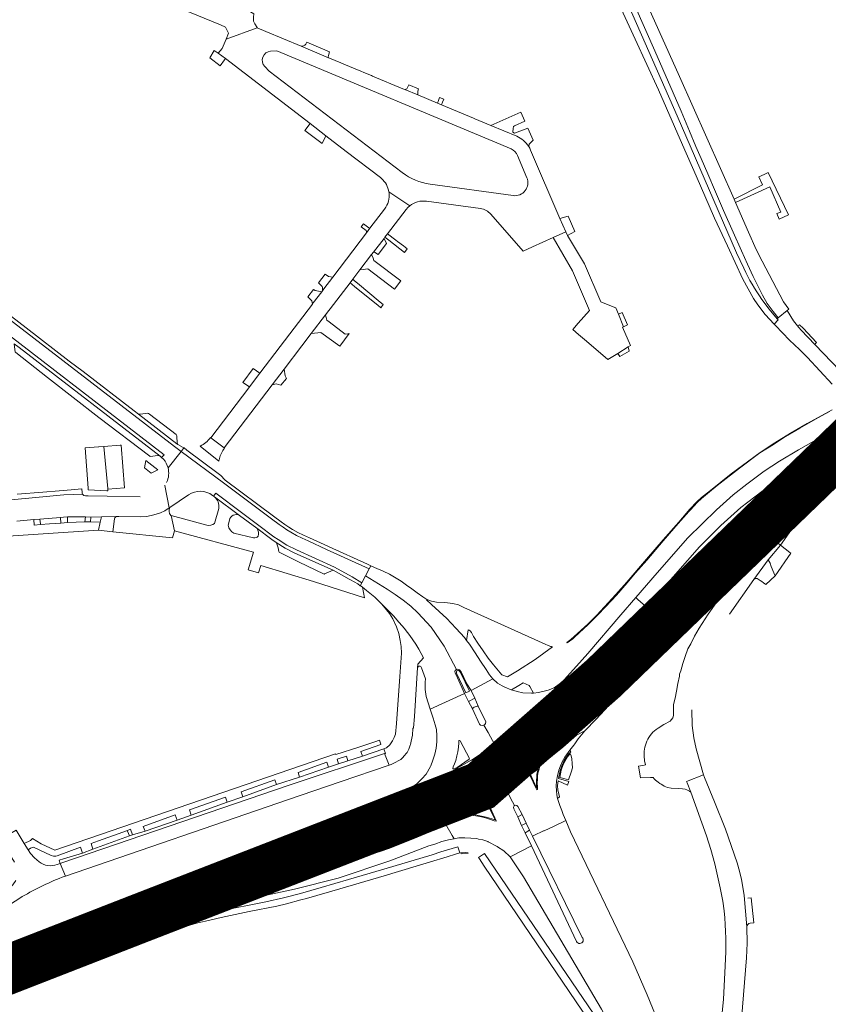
# Model space of a CAD drawing. Header units: metres. Extents: x 166325 to 190320, y 381923 to 404576.
# Tile 559 of 656: x 172418 to 172664, y 393219 to 393517. Entities that reach past the tile are written whole.
import ezdxf

# ---------------------------------------------------------------- set-up
doc = ezdxf.new("R2010")
doc.units = ezdxf.units.M
for name, color, linetype, lineweight in [('B-WE-VH-VERHARDING_ASFALT-GV', 8, 'Continuous', 18), ('B-WE-VH-VERHARDING_BETON-GV', 8, 'Continuous', 18), ('B-WE-VH-VERHARDING_BETONSTRAATSTEEN-GV', 8, 'Continuous', 18), ('B-WE-VH-VERHARDING_HALFVERHARDING-GV', 8, 'Continuous', 18), ('B-WE-VH-VERHARDING_N-WEG', 8, 'Continuous', 18), ('B-WE-VH-VERHARDING_STRAATBAKSTEEN-GV', 8, 'Continuous', 18)]:
    doc.layers.add(name, color=color, linetype=linetype, lineweight=lineweight)

msp = doc.modelspace()

# ---------------------------------------------------------------- linework, layer by layer
at = {"layer": 'B-WE-VH-VERHARDING_ASFALT-GV', "flags": 128}
for points in [[(172569.215, 393481.893), (172561.34, 393485.177), (172556.467, 393487.209), (172556.11, 393487.358), (172546.405, 393491.406), (172545.237, 393491.893), (172539.214, 393494.405), (172535.34, 393496.02), (172534.647, 393496.309), (172525.443, 393500.148), (172525.164, 393500.264), (172522.875, 393501.219), (172521.92, 393501.617), (172519.755, 393502.52), (172516.07, 393504.057), (172515.903, 393504.127), (172512.433, 393505.574), (172512.133, 393505.699), (172503.855, 393509.151), (172493.147, 393513.616), (172490.523, 393514.711), (172481.103, 393511.337), (172479.934, 393508.473), (172478.661, 393507.026), (172480.872, 393505.503), (172506.624, 393485.744), (172511.368, 393482.04)], [(172494.592, 393507.659), (172496.44, 393507.78)], [(172496.44, 393507.78), (172567.5, 393478.058)], [(172534.514, 393470.909), (172494.19, 393501.63), (172492.831, 393502.996)], [(172511.368, 393482.04), (172517.548, 393477.298), (172527.88, 393469.37), (172528.24, 393469.073)], [(172561.337, 393458.303), (172571.2, 393447.12), (172573.954, 393448.365), (172580.272, 393451.223), (172584.12, 393452.963), (172582.283, 393456.99), (172573.436, 393477.7), (172573.164, 393478.272), (172572.847, 393478.821)], [(172569.484, 393476.079), (172572.318, 393469.34)], [(172568.16, 393463.924), (172542.933, 393467.408)], [(172512.292, 393429.124), (172512.636, 393429.573), (172518.665, 393437.46), (172519.508, 393438.563), (172521.683, 393441.408), (172525.212, 393446.024), (172525.787, 393446.776), (172528.985, 393450.96), (172529.257, 393451.316), (172530.05, 393452.353), (172535.648, 393459.676), (172536.17, 393460.279), (172536.796, 393460.844), (172530.462, 393465.007), (172530.491, 393464.798)], [(172530.462, 393465.007), (172536.796, 393460.844)], [(172541.828, 393462.221), (172558.238, 393459.965)], [(172529.154, 393459.846), (172524.721, 393454.013), (172523.642, 393452.594), (172513.478, 393439.221), (172510.76, 393435.645), (172510.33, 393435.079), (172510.106, 393434.784), (172507.539, 393431.406), (172507.26, 393431.039), (172497.504, 393418.202), (172491.358, 393410.116), (172491.325, 393410.073), (172488.183, 393405.938), (172488.012, 393405.713), (172476.439, 393390.482), (172480.461, 393387.484), (172495.092, 393406.624), (172498.662, 393411.294), (172504.103, 393418.412), (172506.931, 393422.111), (172511.267, 393427.783), (172512.292, 393429.124)], [(172668.926, 393394.67), (172662.308, 393391.254), (172654.623, 393386.925), (172648.876, 393383.454), (172644.228, 393380.39), (172638.986, 393376.476), (172634.861, 393373.211), (172629.796, 393368.744), (172621.09, 393360.254), (172611.834, 393349.643), (172605.31, 393342.087), (172605.952, 393341.528), (172607.606, 393340.086), (172608.57, 393339.246), (172609.372, 393340.164), (172624.619, 393357.522), (172631.162, 393363.985), (172637.226, 393369.403), (172643.532, 393374.276), (172648.221, 393377.676), (172654.856, 393382.04), (172662.23, 393386.449), (172666.947, 393389.01)], [(172666.947, 393389.01), (172662.23, 393386.449), (172654.856, 393382.04), (172648.697, 393376.573), (172642.887, 393370.707), (172630.421, 393356.907), (172630.555, 393356.785), (172630.731, 393356.624), (172630.892, 393356.355), (172630.963, 393356.089), (172630.825, 393355.903), (172626.436, 393350.663), (172617.803, 393340.746), (172613.092, 393335.31), (172613.593, 393334.889), (172616.559, 393332.338), (172616.88, 393332.063), (172623.229, 393339.446), (172633.122, 393351.04), (172636.935, 393355.371), (172640.275, 393359.023), (172642.811, 393361.76), (172644.404, 393363.475), (172646.385, 393365.691), (172648.741, 393368.259), (172651.213, 393370.641), (172652.569, 393372.073), (172655.473, 393374.862), (172658.491, 393377.69), (172660.818, 393379.792), (172663.932, 393382.308)], [(172634.769, 393181.888), (172638.87, 393232.93), (172639.101, 393237.41), (172639.021, 393242.32), (172638.199, 393251.827), (172638.19, 393251.93), (172637.38, 393256.671), (172636.762, 393259.225), (172636.041, 393261.751), (172632.52, 393271.921), (172629.237, 393280.188), (172626.137, 393287.64), (172625.821, 393288.4), (172620.699, 393286.416), (172620.882, 393286.008), (172622.037, 393283.117), (172626.8, 393269.952), (172628.129, 393265.726), (172629.33, 393261.461), (172630.93, 393254.2), (172631.715, 393250.097), (172632.101, 393247.16)], [(172584.117, 393274.544), (172580.557, 393272.88), (172580.373, 393272.765), (172577.544, 393271.447), (172577.374, 393271.395), (172574.412, 393270.019), (172573.965, 393269.827), (172589.111, 393239.14)], [(172628.492, 393156.548), (172628.484, 393156.604), (172626.512, 393166.441), (172626.376, 393167.121), (172621.716, 393185.49), (172612.908, 393211.588), (172608.813, 393221.715), (172604.451, 393231.73), (172585.522, 393271.161), (172584.117, 393274.544)], [(172587.361, 393237.899), (172573.737, 393266.909), (172567.811, 393263.902), (172567.224, 393263.559), (172571.242, 393257.466), (172594.915, 393217.377), (172602.622, 393202.67)], [(172592.557, 393215.856), (172559.417, 393264.521), (172557.602, 393263.312), (172557.923, 393262.912), (172559.368, 393260.751), (172591.079, 393214.002), (172595.504, 393207.002), (172601.755, 393193.11), (172606.091, 393181.137), (172609.919, 393168.89), (172612.516, 393155.884), (172614.567, 393144.595), (172615.855, 393133.655), (172616.147, 393120.3), (172615.74, 393114.572), (172615.265, 393107.834), (172613.764, 393098.178), (172611.14, 393085.447)], [(172632.47, 393230.573), (172631.881, 393220.35), (172628.951, 393191.42)]]:
    msp.add_lwpolyline(points, dxfattribs=at)
at = {"layer": 'B-WE-VH-VERHARDING_ASFALT-GV'}
for points in [[(172492.831, 393502.996, -0.6439284), (172494.592, 393507.659)], [(172567.5, 393478.058, -0.1960636), (172569.484, 393476.079)], [(172542.933, 393467.408, -0.1290696), (172534.514, 393470.909)], [(172572.318, 393469.34, -0.5809372), (172568.16, 393463.924)], [(172528.24, 393469.073, -0.1753966), (172530.462, 393465.007)], [(172530.491, 393464.798, -0.1953213), (172529.154, 393459.846)], [(172536.796, 393460.844, -0.2045123), (172541.828, 393462.221)], [(172558.238, 393459.965, -0.1795224), (172561.337, 393458.303)], [(172632.101, 393247.16, -0.0362327), (172632.47, 393230.573)]]:
    msp.add_lwpolyline(points, format="xyb", dxfattribs=at)
at = {"layer": 'B-WE-VH-VERHARDING_ASFALT-GV', "flags": 128}
for points in [[(172654.856, 393382.04), (172648.221, 393377.676), (172643.532, 393374.276), (172637.226, 393369.403), (172631.162, 393363.985), (172624.619, 393357.522), (172609.372, 393340.164), (172608.57, 393339.246), (172609.591, 393338.356), (172611.252, 393336.908), (172611.598, 393336.607), (172613.457, 393338.767), (172618.588, 393344.714), (172625.136, 393352.237), (172629.278, 393357.116), (172629.583, 393357.31), (172629.92, 393357.364), (172630.421, 393356.907), (172642.887, 393370.707), (172648.697, 393376.573)], [(172541.999, 393341.578), (172540.767, 393342.373), (172539.069, 393343.552), (172537.433, 393344.712), (172535.82, 393345.901), (172534.19, 393347.059), (172532.645, 393348.028), (172530.667, 393349.163), (172528.673, 393350.1), (172526.085, 393351.219), (172524.967, 393351.769), (172524.458, 393350.799), (172523.355, 393348.701), (172529.884, 393344.697), (172532.358, 393343.056), (172534.787, 393341.324), (172537.1, 393339.5), (172539.241, 393337.497), (172543.227, 393333.125), (172547.167, 393327.433), (172550.932, 393320.281), (172551.221, 393320.399), (172551.597, 393320.368), (172551.907, 393320.185), (172552.395, 393319.62), (172554.115, 393316.013), (172555.365, 393313.946), (172561.984, 393317.446), (172561.007, 393318.731), (172559.97, 393320.358), (172558.267, 393322.88), (172556.633, 393325.403), (172554.946, 393327.957), (172554.013, 393329.142), (172553.407, 393329.97), (172550.842, 393332.773), (172549.386, 393334.326), (172547.992, 393335.754), (172545.664, 393337.938), (172543.422, 393339.976), (172541.881, 393341.409)], [(172539.139, 393320.909), (172539.16, 393320.964), (172539.286, 393321.149), (172539.468, 393321.278), (172539.684, 393321.335), (172539.906, 393321.313), (172540.107, 393321.215), (172540.26, 393321.052), (172540.347, 393320.847), (172541.545, 393317.442), (172541.48, 393316.496), (172541.424, 393314.306), (172541.78, 393312.155), (172542.393, 393310.186), (172542.978, 393308.312), (172553.398, 393313.022), (172551.221, 393317.745), (172550.558, 393319.348), (172550.485, 393319.762), (172550.562, 393320.039), (172550.932, 393320.281), (172547.167, 393327.433), (172543.227, 393333.125), (172539.241, 393337.497), (172537.1, 393339.5), (172534.787, 393341.324), (172532.358, 393343.056), (172529.884, 393344.697), (172523.355, 393348.701), (172522.228, 393346.554), (172521.789, 393345.719), (172522.02, 393345.57), (172522.423, 393345.257), (172523.714, 393344.255), (172526.152, 393342.273), (172528.335, 393340.145), (172531.843, 393336.534), (172533.472, 393334.65), (172534.471, 393333.568), (172535.079, 393332.8), (172536.083, 393331.524), (172536.783, 393330.632), (172538.602, 393327.992), (172539.502, 393326.508), (172540.936, 393323.89), (172539.221, 393321.94)], [(172519.041, 393270.936), (172518.918, 393271.544), (172518.941, 393271.821), (172519.209, 393272.019), (172524.641, 393273.796), (172526.91, 393274.582), (172529.447, 393275.478), (172531.535, 393276.252), (172532.553, 393276.667), (172533.859, 393277.2), (172536.44, 393278.319), (172539.759, 393279.827), (172543.339, 393281.56), (172545.194, 393282.538), (172547.148, 393283.567), (172550.82, 393285.378), (172551.456, 393285.692), (172551.713, 393285.716), (172551.888, 393285.681), (172551.484, 393286.667), (172559.336, 393291.435), (172568.43, 393297.618), (172573.135, 393301.325), (172574.432, 393302.478), (172578.398, 393306.004), (172583.846, 393311.338), (172589.951, 393317.781), (172593.95, 393322.248), (172595.471, 393324.234), (172608.57, 393339.246), (172607.606, 393340.086), (172605.952, 393341.528), (172605.31, 393342.087), (172600.798, 393336.863), (172590.818, 393325.212), (172587.383, 393321.346), (172583.576, 393317.234), (172582.519, 393316.164), (172583.012, 393315.773), (172581.638, 393314.579), (172574.939, 393307.536), (172570.421, 393303.723), (172566.646, 393300.584), (172565.7, 393299.837), (172563.264, 393298.02), (172562.569, 393297.499), (172558.441, 393294.756), (172555.506, 393292.874), (172555.385, 393292.818), (172548.094, 393288.723), (172547.699, 393288.466), (172545.46, 393287.399), (172535.723, 393283.34), (172535.507, 393283.678), (172533.61, 393282.771), (172517.168, 393276.103), (172497.52, 393268.079), (172486.566, 393263.529), (172466.925, 393255.591), (172452.109, 393249.475), (172453.146, 393246.602), (172453.287, 393246.212), (172456.744, 393247.429), (172468.285, 393251.315), (172488.55, 393258.351), (172507.767, 393266.394)], [(172611.598, 393336.607), (172611.252, 393336.908), (172609.591, 393338.356), (172608.57, 393339.246), (172595.471, 393324.234), (172593.95, 393322.248), (172589.951, 393317.781), (172583.846, 393311.338), (172578.398, 393306.004), (172574.432, 393302.478), (172577.245, 393299.314), (172577.487, 393299.53), (172580.757, 393302.454), (172582.325, 393303.904), (172583.922, 393305.381), (172586.73, 393308.305), (172589.243, 393310.857), (172591.793, 393313.549), (172593.616, 393315.623), (172595.98, 393318.382), (172598.365, 393321.169), (172601.738, 393325.088), (172605.161, 393329.083), (172608.968, 393333.55)], [(172547.768, 393273.371), (172551.85, 393275.525), (172557.074, 393278.435), (172560.592, 393280.46), (172561.343, 393280.863), (172565.585, 393283.614), (172565.977, 393283.95), (172572.146, 393288.259), (172572.687, 393288.612), (172577.082, 393291.853), (172577.415, 393292.158), (172583.235, 393296.828), (172587.386, 393300.455), (172589.903, 393301.777), (172593.268, 393305.262), (172600.864, 393313.436), (172603.487, 393316.548), (172610.427, 393324.56), (172616.88, 393332.063), (172616.559, 393332.338), (172613.593, 393334.889), (172613.092, 393335.31), (172610.554, 393332.381), (172606.3, 393327.536), (172601.798, 393322.33), (172597.582, 393317.413), (172593.274, 393312.595), (172590.478, 393309.617), (172585.12, 393304.061), (172583.485, 393302.385), (172581.912, 393301.039), (172578.452, 393298.03), (172578.189, 393297.879), (172577.967, 393297.912), (172577.777, 393298.063), (172578.612, 393297.323), (172570.644, 393291.1), (172562.27, 393285.346), (172559.689, 393283.774), (172558.806, 393283.396), (172554.596, 393280.951), (172554.486, 393280.887), (172550.194, 393278.568), (172545.777, 393276.285), (172543.169, 393275.086), (172542.23, 393274.621), (172535.853, 393271.931), (172529.486, 393269.438), (172527.105, 393268.505), (172514.647, 393264.695), (172495.272, 393258.876), (172490.959, 393257.467), (172490.025, 393257.115), (172489.106, 393256.803), (172488.55, 393258.351), (172468.285, 393251.315), (172456.744, 393247.429), (172453.287, 393246.212), (172453.433, 393245.809), (172454.611, 393242.545), (172454.708, 393242.358), (172457.334, 393243.205), (172463.099, 393244.772), (172465.539, 393245.474), (172465.328, 393246.301), (172472.464, 393248.616), (172485.354, 393252.56), (172492.121, 393254.548), (172496.938, 393255.99), (172512.354, 393260.535), (172527.817, 393265.149), (172530.4, 393266.107), (172537.819, 393269.006), (172543.854, 393271.536), (172544.805, 393271.971), (172547.529, 393273.259)], [(172582.519, 393316.164), (172580.614, 393314.805), (172578.756, 393314.075), (172578.318, 393313.978), (172576.228, 393313.49), (172575.86, 393313.352), (172574.26, 393313.192), (172573.661, 393313.133), (172571.033, 393313.262), (172569.325, 393313.675), (172567.605, 393314.196), (172567.584, 393314.202), (172565.579, 393314.992), (172564.821, 393315.41), (172563.427, 393316.212), (172561.984, 393317.446), (172555.365, 393313.946), (172556.511, 393311.596), (172557.517, 393309.251), (172559.836, 393304.51), (172559.785, 393303.917), (172559.598, 393303.624), (172559.286, 393303.466), (172560.536, 393301.235), (172562.569, 393297.499), (172563.264, 393298.02), (172565.7, 393299.837), (172566.646, 393300.584), (172570.421, 393303.723), (172574.939, 393307.536), (172581.638, 393314.579), (172583.012, 393315.773)], [(172562.569, 393297.499), (172560.536, 393301.235), (172559.286, 393303.466), (172559.173, 393303.409), (172558.726, 393303.303), (172558.275, 393303.42), (172557.965, 393303.754), (172555.764, 393308.426), (172554.598, 393310.65), (172553.398, 393313.022), (172542.978, 393308.312), (172543.925, 393305.593), (172544.468, 393303.569), (172544.863, 393302.146), (172545.032, 393300.231), (172545.037, 393298.365), (172544.787, 393296.45), (172544.378, 393294.624), (172543.805, 393292.848), (172543.153, 393291.143), (172543.105, 393290.956), (172541.728, 393288.627), (172540.459, 393287.151), (172538.899, 393285.706), (172537.324, 393284.534), (172535.507, 393283.678), (172535.723, 393283.34), (172545.46, 393287.399), (172547.699, 393288.466), (172548.094, 393288.723), (172555.385, 393292.818), (172555.506, 393292.874), (172558.441, 393294.756)], [(172556.511, 393311.596), (172554.598, 393310.65), (172555.764, 393308.426), (172555.98, 393308.703), (172556.336, 393308.903), (172556.894, 393309.109), (172557.235, 393309.217), (172557.517, 393309.251)], [(172577.777, 393298.063), (172577.184, 393298.889), (172577.175, 393299.057), (172577.245, 393299.314), (172574.432, 393302.478), (172573.135, 393301.325), (172568.43, 393297.618), (172559.336, 393291.435), (172551.484, 393286.667), (172551.888, 393285.681), (172552.05, 393285.462), (172552.465, 393284.62), (172554.596, 393280.951), (172558.806, 393283.396), (172559.689, 393283.774), (172562.27, 393285.346), (172570.644, 393291.1), (172578.612, 393297.323)], [(172582.325, 393303.904), (172580.757, 393302.454), (172581.912, 393301.039), (172583.485, 393302.385)], [(172585.366, 393295.893), (172586.571, 393297.431), (172586.862, 393297.785), (172587.892, 393299.267), (172589.903, 393301.777), (172587.386, 393300.455), (172583.235, 393296.828), (172577.415, 393292.158), (172577.082, 393291.853), (172572.687, 393288.612), (172572.146, 393288.259), (172565.977, 393283.95), (172567.961, 393280.248), (172568.56, 393279.058), (172568.74, 393279.16), (172569.204, 393279.134), (172569.56, 393278.824), (172570.89, 393276.347), (172572.069, 393273.746), (172573.113, 393271.61), (172573.965, 393269.827), (172574.412, 393270.019), (172577.374, 393271.395), (172577.544, 393271.447), (172580.373, 393272.765), (172580.557, 393272.88), (172584.117, 393274.544), (172583.339, 393276.385), (172582.851, 393277.595), (172582.272, 393279.081), (172581.567, 393281.279), (172581.424, 393282.362), (172581.243, 393283.596), (172581.147, 393285.035), (172581.267, 393286.509), (172581.57, 393288.117), (172582.008, 393289.789), (172582.499, 393291.172), (172582.971, 393292.349), (172583.791, 393293.77)], [(172550.305, 393291.687), (172550.718, 393292.779), (172551.074, 393294.12), (172551.336, 393295.357), (172551.587, 393296.769), (172551.635, 393298.05), (172551.637, 393298.662), (172551.733, 393298.791), (172551.782, 393298.814), (172551.821, 393298.832), (172552.028, 393298.749), (172554.899, 393293.331), (172554.846, 393293.187), (172551.137, 393290.673), (172550.187, 393290.218), (172550.099, 393290.201), (172549.926, 393290.215), (172549.884, 393290.279), (172549.985, 393290.782)], [(172576.02, 393290.093), (172575.643, 393288.898), (172575.567, 393288.035), (172575.494, 393287.116), (172575.46, 393285.829), (172575.522, 393284.875), (172575.562, 393283.995), (172575.317, 393283.88), (172573.106, 393288.543), (172576.162, 393290.833)], [(172554.486, 393280.887), (172554.596, 393280.951), (172552.465, 393284.62), (172552.492, 393284.379), (172552.442, 393284.326), (172552.287, 393284.162), (172551.444, 393283.664), (172548.07, 393281.777), (172546.21, 393280.803), (172544.274, 393279.79), (172541.384, 393278.435), (172537.65, 393276.714), (172534.009, 393275.151), (172533.297, 393274.874), (172529.68, 393273.467), (172524.363, 393271.582), (172520.243, 393270.382), (172519.643, 393270.207), (172519.377, 393270.237), (172519.199, 393270.432), (172519.101, 393270.636), (172519.041, 393270.936), (172507.767, 393266.394), (172488.55, 393258.351), (172489.106, 393256.803), (172490.025, 393257.115), (172490.959, 393257.467), (172495.272, 393258.876), (172514.647, 393264.695), (172527.105, 393268.505), (172529.486, 393269.438), (172535.853, 393271.931), (172542.23, 393274.621), (172543.169, 393275.086), (172545.777, 393276.285), (172550.194, 393278.568)], [(172548.07, 393281.777), (172547.148, 393283.567), (172545.194, 393282.538), (172546.21, 393280.803)], [(172570.717, 393273.005), (172569.516, 393275.68), (172568.321, 393278.091), (172568.262, 393278.556), (172568.442, 393278.993), (172568.56, 393279.058), (172567.961, 393280.248), (172565.977, 393283.95), (172565.585, 393283.614), (172561.343, 393280.863), (172560.592, 393280.46), (172557.074, 393278.435), (172551.85, 393275.525), (172547.768, 393273.371), (172549.594, 393269.98), (172550.205, 393269.049), (172551.695, 393269.274), (172552.325, 393269.295), (172553.517, 393269.334), (172555.284, 393269.235), (172557.126, 393269.071), (172557.672, 393268.956), (172558.924, 393268.692), (172560.413, 393268.158), (172560.572, 393268.079), (172563.277, 393266.649), (172563.364, 393266.603), (172565.278, 393265.332), (172567.224, 393263.559), (172567.811, 393263.902), (172573.737, 393266.909), (172571.787, 393270.83)], [(172555.274, 393276.175), (172555.313, 393276.483), (172560.575, 393279.467), (172560.753, 393279.423), (172563.016, 393274.474), (172562.964, 393274.407), (172562.394, 393274.449), (172560.99, 393275.006), (172559.716, 393275.401), (172558.547, 393275.686), (172556.81, 393275.958)], [(172570.89, 393276.347), (172569.516, 393275.68), (172570.717, 393273.005), (172572.069, 393273.746)], [(172550.205, 393269.049), (172549.594, 393269.98), (172547.768, 393273.371), (172547.529, 393273.259), (172544.805, 393271.971), (172543.854, 393271.536), (172537.819, 393269.006), (172530.4, 393266.107), (172527.817, 393265.149), (172512.354, 393260.535), (172496.938, 393255.99), (172492.121, 393254.548), (172485.354, 393252.56), (172472.464, 393248.616), (172465.328, 393246.301), (172465.539, 393245.474), (172472.77, 393247.318), (172486.508, 393250.469), (172490.536, 393251.33), (172501.797, 393253.723), (172515.029, 393257.136), (172530.716, 393262.3), (172542.572, 393266.838), (172544.371, 393267.44), (172546.518, 393268.218), (172548.55, 393268.746)], [(172453.287, 393246.212), (172453.146, 393246.602), (172452.109, 393249.475), (172451.172, 393249.108), (172442.731, 393245.974), (172423.903, 393239.042), (172405.259, 393231.716), (172386.736, 393223.979), (172373.856, 393218.244), (172375.055, 393215.581), (172375.195, 393215.271), (172387.886, 393220.899), (172406.89, 393228.805), (172425.065, 393235.889), (172443.794, 393242.871)], [(172454.611, 393242.545), (172453.433, 393245.809), (172453.287, 393246.212), (172443.794, 393242.871), (172425.065, 393235.889), (172406.89, 393228.805), (172387.886, 393220.899), (172375.195, 393215.271), (172375.356, 393214.913), (172376.551, 393212.262), (172377.034, 393212.474), (172388.06, 393217.28), (172402.838, 393223.52), (172415.853, 393228.776), (172429, 393233.772), (172445.021, 393239.496), (172453.627, 393242.278)]]:
    msp.add_lwpolyline(points, close=True, dxfattribs=at)
at = {"layer": 'B-WE-VH-VERHARDING_BETON-GV', "flags": 128}
msp.add_lwpolyline([(172585.227, 393304.514), (172590.172, 393309.687), (172592.83, 393312.542), (172596.789, 393316.977), (172603.642, 393324.953), (172613.469, 393336.221), (172623.2, 393347.473), (172630.573, 393355.938), (172630.664, 393356.253), (172630.578, 393356.4), (172629.844, 393357.028), (172629.568, 393357.002), (172629.385, 393356.917), (172625.449, 393352.286), (172619.258, 393345.068), (172607.225, 393331.156), (172601.353, 393324.363), (172595.938, 393317.99), (172592.625, 393314.202), (172591.112, 393312.461), (172588.663, 393309.921), (172584.277, 393305.443)], close=True, dxfattribs=at)
msp.add_lwpolyline([(172416.197, 393223.956), (172418.682, 393224.967), (172422.525, 393226.532), (172430.113, 393229.377), (172434.163, 393230.963), (172438.94, 393232.609), (172444.894, 393234.735), (172452.597, 393237.383), (172453.103, 393237.547), (172459.938, 393239.764), (172463.307, 393240.864), (172466.528, 393241.846), (172469.119, 393242.592), (172472.126, 393243.412), (172474.818, 393244.1), (172479.576, 393245.126), (172488.04, 393246.94), (172496.486, 393248.628), (172499.38, 393249.337), (172503.728, 393250.485), (172505.431, 393250.935), (172515.628, 393253.905), (172528.975, 393257.847), (172544.086, 393262.307), (172546.827, 393263.158), (172551.949, 393264.721), (172551.371, 393266.559), (172546.233, 393265.045), (172543.545, 393264.196), (172528.914, 393259.839), (172518.21, 393256.649), (172509.872, 393254.252), (172503.644, 393252.427), (172498.506, 393251.169), (172493.128, 393249.936), (172478.85, 393247.086), (172474.51, 393246.154), (172471.279, 393245.336), (172468.129, 393244.41), (172464.559, 393243.344), (172459.483, 393241.662), (172454.812, 393240.154), (172452.529, 393239.386), (172447.882, 393237.824), (172437.488, 393234.08), (172429.01, 393231.028), (172415.429, 393225.729)], dxfattribs=at)
at = {"layer": 'B-WE-VH-VERHARDING_BETONSTRAATSTEEN-GV', "flags": 128}
for points in [[(172638.054, 393441.88), (172635.851, 393446.609), (172617.9, 393488.1), (172588.307, 393555.161), (172583.967, 393564.997), (172570.131, 393596.35), (172568.889, 393599.164), (172564.762, 393607.419), (172561.616, 393613.136), (172560.313, 393615.504)], [(172651.192, 393429.072), (172651.724, 393429.503), (172650.127, 393431.731), (172643.673, 393444.07), (172641.85, 393447.63), (172639.536, 393452.865), (172635.549, 393461.817), (172635.116, 393462.789), (172618.542, 393500), (172585.916, 393572.75), (172582.028, 393581.704), (172577.289, 393592.619), (172564.759, 393618.199)], [(172598.939, 393535.266), (172611.131, 393507.736), (172619.091, 393489.451), (172621.598, 393483.418), (172623.578, 393478.841), (172625.2, 393475.137), (172627.145, 393470.485), (172629.449, 393465.066), (172631.902, 393459.426), (172634.831, 393452.812), (172637.337, 393447.156), (172639.161, 393443.103), (172640.893, 393439.419), (172642.201, 393436.764), (172643.741, 393433.784), (172645.192, 393431.238), (172646.953, 393428.788), (172648.46, 393426.853), (172651.192, 393429.072)], [(172595.957, 393531.351), (172605.129, 393511.339), (172612.199, 393495.919), (172619.524, 393479.278), (172623.596, 393469.893), (172629.19, 393457.109), (172633.102, 393448.676), (172637.769, 393438.603), (172641.048, 393432.759), (172642.343, 393430.779), (172644.595, 393427.931), (172647.271, 393424.99), (172648.461, 393426.294), (172648.177, 393426.623), (172645.816, 393429.483), (172643.575, 393432.437)], [(172572.847, 393478.821), (172573.02, 393479.55), (172573.467, 393480.052), (172574.16, 393480.7), (172572.593, 393484.366), (172568.542, 393482.875), (172568.015, 393483.134), (172568.146, 393484.27), (172568.29, 393484.831), (172568.534, 393485.047), (172571.686, 393486.488), (172570.513, 393489.232), (172561.34, 393485.177), (172569.215, 393481.893)], [(172406.458, 393433.212), (172465.449, 393387.883), (172467.465, 393386.385), (172468.112, 393387.182), (172468.336, 393387.458), (172468.098, 393387.636), (172466.411, 393388.47), (172466.136, 393388.682), (172454.482, 393397.682), (172453.219, 393398.657), (172437.705, 393410.577), (172433.543, 393413.776), (172420.477, 393423.815), (172413.787, 393428.955)], [(172418.366, 393417.847), (172461.094, 393384.992), (172461.524, 393384.59), (172462.285, 393385.404), (172404.286, 393430.001)], [(172674.785, 393403.05), (172662.261, 393416.085), (172659.663, 393418.788), (172655.522, 393423.134), (172654.748, 393423.971), (172654.336, 393424.463), (172653.924, 393424.954), (172653.154, 393425.98), (172651.192, 393429.072), (172648.46, 393426.853), (172648.177, 393426.623), (172648.461, 393426.294), (172647.271, 393424.99), (172647.655, 393424.568), (172651.898, 393420.129), (172654.998, 393417.307), (172657.43, 393414.9), (172664.841, 393406.79)], [(172664.914, 393399.032), (172661.52, 393397.221), (172657.279, 393394.88), (172652.19, 393391.918), (172646.985, 393388.691), (172643.016, 393386.12), (172634.295, 393379.587), (172627.937, 393374.594), (172625.274, 393372.436), (172623.848, 393371.095), (172621.731, 393368.892), (172618.335, 393364.967), (172613.654, 393359.559), (172608.61, 393353.729), (172602.589, 393346.765), (172599.3, 393342.996), (172593.504, 393336.808), (172590.777, 393334.053), (172585.631, 393329.408), (172584.442, 393328.471), (172584.499, 393328.447), (172586.193, 393329.632), (172586.752, 393330.126), (172590.892, 393333.942), (172593.687, 393336.757), (172596.127, 393339.291), (172599.442, 393342.884), (172602.694, 393346.61), (172605.194, 393349.563), (172608.676, 393353.456), (172613.658, 393359.268), (172618.211, 393364.598), (172621.415, 393368.176), (172621.903, 393368.721), (172623.935, 393370.906), (172625.274, 393372.169), (172627.03, 393373.664), (172629.993, 393376.06), (172636.769, 393381.323), (172642.953, 393385.925), (172647.044, 393388.546), (172650.774, 393390.944), (172655.031, 393393.458), (172660.534, 393396.554), (172664.039, 393398.473)], [(172480.625, 393387.361), (172480.461, 393387.484), (172476.439, 393390.482), (172476.313, 393390.576)], [(172473.237, 393388.038), (172478.916, 393383.401), (172478.973, 393383.81), (172479.055, 393384.229)], [(172351.872, 393365.7), (172431.899, 393373.237), (172437.589, 393373.421), (172437.456, 393373.694), (172437.41, 393373.976), (172437.363, 393375.071), (172434.065, 393374.792), (172430.423, 393374.497), (172425.486, 393374.092), (172417.764, 393373.421)], [(172407.25, 393360.18), (172442.37, 393362.52), (172442.911, 393364.944), (172440.01, 393365.026), (172438.257, 393365.019), (172433.024, 393364.831), (172430.999, 393364.698), (172427.489, 393364.468), (172424.778, 393364.213), (172422.914, 393364.038), (172422.787, 393365.729), (172417.653, 393365.255)]]:
    msp.add_lwpolyline(points, dxfattribs=at)
for points in [[(172503.855, 393509.151), (172512.133, 393505.699), (172512.088, 393505.966), (172512.102, 393506.374), (172512.463, 393507.501), (172505.56, 393510.374), (172505.237, 393509.844), (172504.928, 393509.535), (172504.605, 393509.3), (172504.34, 393509.182)], [(172476.152, 393505.617), (172479.298, 393503.222), (172480.596, 393505.104), (172480.872, 393505.503), (172478.661, 393507.026), (172477.484, 393507.836)], [(172511.368, 393482.04), (172506.624, 393485.744), (172504.997, 393483.66), (172510.208, 393479.694)], [(172645.961, 393466.525), (172649.344, 393458.902), (172648.145, 393458.45), (172648.85, 393456.762), (172651.615, 393458.09), (172645.432, 393470.907), (172644.846, 393470.638), (172642.909, 393469.749), (172642.643, 393469.603), (172643.703, 393467.13), (172635.116, 393462.789), (172635.549, 393461.817)], [(172522.023, 393454.465), (172523.583, 393453.314), (172523.634, 393452.992), (172523.642, 393452.594), (172524.721, 393454.013), (172524.404, 393454.155), (172522.735, 393455.401)], [(172506.931, 393422.111), (172508.924, 393422.357), (172509.847, 393422.432), (172515.551, 393418.26), (172518.394, 393422.147), (172517.991, 393421.984), (172517.222, 393421.931), (172512.316, 393425.671), (172511.654, 393426.176), (172511.267, 393427.783)], [(172601.196, 393428.518), (172600.045, 393427.964), (172601.6, 393424.16), (172602.842, 393424.721)], [(172656.117, 393423.735), (172654.925, 393424.778), (172654.336, 393424.463), (172654.748, 393423.971), (172655.522, 393423.134), (172659.663, 393418.788), (172659.932, 393419.17), (172660.075, 393419.374)], [(172603.031, 393418.076), (172599.832, 393416.077), (172600.533, 393415.159), (172603.319, 393416.811)], [(172445.197, 393375.143), (172443.972, 393387.929), (172442.487, 393387.813), (172442.427, 393387.801), (172438.314, 393387.469), (172439.28, 393375.263), (172439.271, 393374.773), (172444.905, 393374.498), (172445.256, 393374.491), (172445.252, 393374.541), (172445.214, 393374.96)], [(172443.972, 393387.929), (172445.197, 393375.143), (172445.214, 393374.96), (172450.323, 393375.356), (172449.254, 393388.333), (172448.964, 393388.321)], [(172469.189, 393386.822), (172468.336, 393387.458), (172468.112, 393387.182), (172467.465, 393386.385), (172480.273, 393376.873), (172494.828, 393366.003), (172497.198, 393364.229), (172498.354, 393363.398), (172499.531, 393362.617), (172500.726, 393361.888), (172502.414, 393360.958), (172504.116, 393360.128), (172505.97, 393359.278), (172511.545, 393356.723), (172524.458, 393350.799), (172524.967, 393351.769), (172523.94, 393352.234), (172512.342, 393357.488), (172511.973, 393357.657), (172506.398, 393360.212), (172504.555, 393361.057), (172502.887, 393361.87), (172501.262, 393362.766), (172500.1, 393363.475), (172498.939, 393364.245), (172497.807, 393365.059), (172495.444, 393366.828), (172480.856, 393377.722), (172480.709, 393377.832), (172479.494, 393379.135), (172478.709, 393379.72)], [(172667.632, 393379.629), (172666.196, 393381.317), (172665.514, 393380.737), (172663.476, 393378.883), (172662.061, 393377.505), (172660.497, 393375.916), (172659.845, 393375.233), (172658.446, 393373.768), (172656.618, 393371.737), (172654.824, 393369.513), (172653.261, 393367.59), (172650.509, 393363.919), (172647.818, 393360.155), (172647.619, 393359.879), (172647.486, 393359.718), (172647.321, 393359.639), (172649.205, 393358.017), (172654.665, 393365.743), (172658.6, 393370.325), (172661.001, 393373.07), (172664.28, 393376.474)], [(172477.295, 393372.845), (172477.536, 393372.666), (172485.164, 393366.992), (172490.37, 393363.12), (172494.974, 393359.696), (172496.225, 393358.805), (172498.996, 393357.088), (172501.905, 393355.618), (172513.524, 393350.375), (172518.389, 393347.716), (172518.778, 393347.503), (172521.056, 393346.239), (172521.789, 393345.719), (172522.228, 393346.554), (172519.326, 393348.425), (172513.966, 393351.354), (172502.39, 393356.578), (172499.523, 393358.027), (172496.85, 393359.683), (172495.608, 393360.567), (172491.013, 393363.985), (172485.807, 393367.857), (172477.941, 393373.708)], [(172438.413, 393366.541), (172436.414, 393366.582), (172434.95, 393366.612), (172432.962, 393366.542), (172433.024, 393364.831), (172438.257, 393365.019)], [(172442.37, 393362.52), (172446.735, 393362.078), (172447.199, 393365.981), (172447.343, 393366.314), (172447.625, 393366.587), (172447.795, 393366.669), (172443.267, 393366.544), (172442.911, 393364.944)], [(172553.823, 393313.222), (172554.922, 393313.738), (172552.193, 393319.428), (172551.91, 393319.848), (172551.541, 393320.073), (172551.282, 393319.969), (172551.07, 393319.87), (172550.93, 393319.615), (172550.981, 393319.174)], [(172466.228, 393274.685), (172456.514, 393271.373), (172452.668, 393270.242), (172451.751, 393269.905), (172440.672, 393265.841), (172437.547, 393264.695), (172431.764, 393262.995), (172430.475, 393262.554), (172430.817, 393261.538), (172431.628, 393261.815), (172499.95, 393285.185), (172529.163, 393294.826), (172529.383, 393294.899), (172528.95, 393296.279), (172522.467, 393294.018), (172518.038, 393292.615), (172515.223, 393291.723), (172512.143, 393290.747), (172503.377, 393287.659), (172496.373, 393285.434), (172486.132, 393281.686), (172481.425, 393280.121), (172470.454, 393276.223)], [(172515.223, 393291.723), (172518.038, 393292.615), (172517.572, 393294.076), (172514.759, 393293.177)], [(172575.778, 393290.256), (172573.4, 393288.474), (172575.257, 393284.496), (172575.186, 393285.575), (172575.205, 393286.634), (172575.268, 393287.754), (172575.358, 393288.563), (172575.53, 393289.375)], [(172555.848, 393276.356), (172556.685, 393276.243), (172558.535, 393275.918), (172559.976, 393275.59), (172562.672, 393274.75), (172560.587, 393279.109)], [(172451.751, 393269.905), (172452.668, 393270.242), (172452.105, 393271.894), (172451.152, 393271.557), (172451.226, 393271.358)], [(172554.427, 393264.617), (172554.467, 393264.791), (172553.757, 393264.851), (172552.308, 393264.771), (172552.354, 393264.46), (172552.758, 393264.561), (172553.108, 393264.635), (172553.795, 393264.713), (172554.289, 393264.684)]]:
    msp.add_lwpolyline(points, close=True, dxfattribs=at)
at = {"layer": 'B-WE-VH-VERHARDING_BETONSTRAATSTEEN-GV'}
for points in [[(172569.215, 393481.893, -0.1536391), (172572.847, 393478.821)], [(172643.575, 393432.437, -0.0418326), (172638.054, 393441.88)], [(172476.313, 393390.576, -0.1417836), (172473.237, 393388.038)], [(172479.055, 393384.229, -0.1207558), (172480.625, 393387.361)]]:
    msp.add_lwpolyline(points, format="xyb", dxfattribs=at)
at = {"layer": 'B-WE-VH-VERHARDING_HALFVERHARDING-GV', "flags": 128}
msp.add_lwpolyline([(172584.789, 393457.726), (172582.283, 393456.99), (172584.12, 393452.963), (172584.633, 393451.838), (172586.843, 393453.013)], close=True, dxfattribs=at)
at = {"layer": 'B-WE-VH-VERHARDING_N-WEG', "const_width": 15, "flags": 128}
msp.add_lwpolyline([(173440.504, 394081.429), (173382.281, 394042.927), (173289.622, 393959.443), (173189.131, 393823.78), (172975.541, 393542.255), (172952.703, 393515.514), (172895.932, 393482.251), (172671.865, 393391.332), (172595.518, 393317.631), (172558.324, 393285.019), (172453.695, 393244.445), (172352.694, 393205.113), (172266.121, 393159.88), (172170.366, 393102.847), (171981.917, 392986.621), (171821.233, 392886.323), (171697.675, 392828.487), (171390.735, 392716.389)], dxfattribs=at)
at = {"layer": 'B-WE-VH-VERHARDING_STRAATBAKSTEEN-GV', "flags": 128}
for points in [[(172436.938, 393537.181), (172436.207, 393537.069), (172435.098, 393533.867), (172449.535, 393527.918), (172454.898, 393525.708), (172455.621, 393525.41), (172462.266, 393522.672), (172479.388, 393515.617), (172480.883, 393515.001), (172481.839, 393513.141), (172481.103, 393511.337), (172490.523, 393514.711), (172490.473, 393514.802), (172489.825, 393516.009), (172489.44, 393516.816), (172489.393, 393517.457), (172489.381, 393518.016), (172489.453, 393519.015), (172485.31, 393521.483), (172485.208, 393521.236)], [(172463.478, 393381.473), (172467.465, 393386.385), (172465.449, 393387.883), (172406.458, 393433.212)], [(172404.286, 393430.001), (172462.285, 393385.404), (172461.524, 393384.59), (172462.15, 393384.005)], [(172523.355, 393348.701), (172524.458, 393350.799), (172511.545, 393356.723), (172505.97, 393359.278), (172504.116, 393360.128), (172502.414, 393360.958), (172500.726, 393361.888), (172499.531, 393362.617), (172498.354, 393363.398), (172497.198, 393364.229), (172494.828, 393366.003), (172480.273, 393376.873), (172467.465, 393386.385), (172463.478, 393381.473)], [(172417.653, 393365.255), (172422.787, 393365.729), (172424.638, 393365.887), (172430.884, 393366.422), (172431.825, 393366.502), (172432.962, 393366.542), (172434.95, 393366.612), (172436.414, 393366.582), (172438.413, 393366.541), (172439.942, 393366.452), (172440.074, 393366.456), (172443.267, 393366.544), (172447.795, 393366.669), (172448.575, 393366.69), (172455.106, 393366.612), (172457.07, 393366.729), (172459.205, 393367.181), (172461.209, 393367.776), (172462.538, 393368.392), (172463.826, 393369.278), (172462.505, 393376.106), (172462.491, 393376.191)], [(172462.491, 393376.191), (172462.505, 393376.106), (172463.826, 393369.278), (172464.031, 393369.416), (172469.697, 393373.238)], [(172455.066, 393372.607), (172445.057, 393372.826), (172439.237, 393372.954), (172438.434, 393372.971), (172437.952, 393373.085), (172437.589, 393373.421), (172431.899, 393373.237), (172351.872, 393365.7), (172336.913, 393364.288), (172317.43, 393362.45)], [(172476.993, 393373.07), (172477.295, 393372.845), (172477.941, 393373.708), (172485.807, 393367.857), (172491.013, 393363.985), (172495.608, 393360.567), (172496.85, 393359.683), (172499.523, 393358.027), (172502.39, 393356.578), (172513.966, 393351.354), (172519.326, 393348.425), (172522.228, 393346.554), (172523.355, 393348.701)], [(172485.164, 393366.992), (172477.536, 393372.666)], [(172464.031, 393369.416), (172463.826, 393369.278), (172462.538, 393368.392), (172461.209, 393367.776), (172459.205, 393367.181), (172457.07, 393366.729), (172455.106, 393366.612), (172448.575, 393366.69), (172447.795, 393366.669), (172447.625, 393366.587), (172447.343, 393366.314), (172447.199, 393365.981), (172446.735, 393362.078), (172464.879, 393360.239), (172465.426, 393362.288), (172464.402, 393366.99), (172464.322, 393367.012)], [(172478.857, 393369.152), (172477.587, 393364.518)], [(172475.286, 393364.011), (172464.402, 393366.99), (172465.426, 393362.288)], [(172481.688, 393364.031), (172482.09, 393365.557)], [(172465.426, 393362.288), (172489.417, 393355.851), (172487.743, 393350.564), (172490.944, 393349.618), (172491.67, 393351.818), (172507.572, 393346.955), (172523.071, 393342.081), (172522.423, 393345.257), (172522.02, 393345.57), (172521.789, 393345.719), (172521.056, 393346.239), (172518.778, 393347.503), (172518.389, 393347.716), (172513.524, 393350.375), (172510.963, 393349.309), (172510.813, 393349.247), (172503.043, 393352.975), (172497.21, 393355.827), (172497.08, 393356.041), (172496.851, 393357.192), (172496.459, 393358.419), (172496.225, 393358.805), (172494.974, 393359.696), (172490.37, 393363.12)], [(172489.429, 393360.179), (172483.456, 393361.605)], [(172633.771, 393337.07), (172641.107, 393347.622), (172645.445, 393353.565), (172649.205, 393358.017), (172647.321, 393359.639), (172647.254, 393360.092), (172646.776, 393360.042), (172643.861, 393359.735), (172643.191, 393359.522), (172642.767, 393359.192), (172642.32, 393358.705), (172637.85, 393353.075), (172633.348, 393346.744), (172633.233, 393346.588), (172633.285, 393345.857), (172631.852, 393343.615), (172629.162, 393339.765), (172627.291, 393337.097), (172624.542, 393332.837), (172623.177, 393330.412), (172622.044, 393328.144), (172621.155, 393326.561), (172620.262, 393324.296), (172619.64, 393322.171), (172618.938, 393319.929), (172618.629, 393318.9), (172618.541, 393318.289), (172618.045, 393316.027), (172617.647, 393313.706), (172617.286, 393311.592), (172616.784, 393309.672)], [(172642.464, 393347.706), (172643.071, 393347.295), (172643.589, 393346.944), (172644.079, 393346.611), (172644.737, 393346.099), (172647.628, 393348.724), (172647.227, 393349.641), (172646.403, 393351.528), (172646.102, 393352.515), (172645.445, 393353.565), (172641.107, 393347.622)], [(172616.784, 393309.672), (172616.78, 393308.116), (172616.754, 393307.032)], [(172622.037, 393283.117), (172620.882, 393286.008), (172620.699, 393286.416), (172625.821, 393288.4), (172623.586, 393296.253), (172622.937, 393299.571), (172622.402, 393303.307), (172622.301, 393308.053)], [(172615.701, 393304.661), (172613.859, 393303.652), (172612.071, 393302.551)], [(172608.263, 393291.433), (172607.89, 393291.37), (172606.181, 393291.048), (172606.717, 393287.469), (172609.768, 393287.548), (172610.55, 393287.55)], [(172613.97, 393285.001), (172614.986, 393284.574), (172616.07, 393284.371), (172618.196, 393284.262), (172619.446, 393284.114), (172620.31, 393284.011)], [(172424.362, 393262.028), (172422.941, 393263.206), (172421.741, 393264.608), (172421.071, 393265.705), (172419.901, 393267.621), (172417.453, 393271.629), (172412.599, 393268.854), (172415.088, 393264.88), (172416.078, 393263.298), (172416.96, 393261.89)], [(172573.965, 393269.827), (172573.113, 393271.61), (172571.787, 393270.83), (172573.737, 393266.909), (172587.361, 393237.899)], [(172589.111, 393239.14), (172573.965, 393269.827)], [(172431.34, 393257.36), (172432.385, 393257.719), (172430.817, 393261.538), (172429.89, 393261.22)], [(172417.281, 393256.404), (172416.388, 393255.057), (172415.211, 393253.951), (172409.07, 393250), (172408.503, 393249.661), (172408.536, 393249.614), (172410.79, 393246.066), (172418.494, 393251.043)], [(172638.199, 393251.827), (172639.021, 393242.32)], [(172640.331, 393251.131), (172639.32, 393251.051)], [(172640, 393243.48), (172641.111, 393243.55), (172640.331, 393251.131)]]:
    msp.add_lwpolyline(points, dxfattribs=at)
for points in [[(172536.473, 393497.507), (172535.899, 393496.288), (172535.34, 393496.02), (172539.214, 393494.405), (172539.264, 393495.516), (172539.435, 393496.274)], [(172545.237, 393491.893), (172546.405, 393491.406), (172546.722, 393492.207), (172547.073, 393493.094), (172545.787, 393493.629), (172545.496, 393492.71)], [(172530.05, 393452.353), (172529.257, 393451.316), (172530.453, 393450.374), (172535.164, 393446.663), (172536.038, 393447.817), (172535.368, 393448.324), (172534.902, 393448.677), (172533.085, 393450.053), (172532.568, 393450.445)], [(172603.031, 393418.076), (172603.71, 393418.5), (172601.26, 393424), (172601.6, 393424.16), (172600.045, 393427.964), (172599.27, 393429.86), (172598.439, 393430.174), (172594.685, 393431.733), (172589.791, 393443.22), (172584.633, 393451.838), (172584.12, 393452.963), (172580.272, 393451.223), (172586.16, 393441.08), (172591.32, 393429.13), (172587.897, 393425.238), (172586.21, 393423.32), (172587.905, 393421.872), (172590.344, 393419.788), (172596.86, 393414.22), (172599.832, 393416.077)], [(172528.985, 393450.96), (172525.787, 393446.776), (172526.142, 393446.824), (172527.209, 393446.057), (172529.698, 393449.37)], [(172522.609, 393441.508), (172524.05, 393441.742), (172532.204, 393435.576), (172534.059, 393438.097), (172525.883, 393444.291), (172525.641, 393444.916), (172525.212, 393446.024), (172521.683, 393441.408)], [(172513.478, 393439.221), (172512.103, 393439.425), (172511.1, 393440.117), (172509.088, 393437.474), (172510.259, 393436.322), (172510.332, 393436.052), (172510.344, 393435.644), (172510.33, 393435.079), (172510.76, 393435.645)], [(172519.508, 393438.563), (172518.665, 393437.46), (172519.174, 393437.044), (172520.091, 393436.297), (172527.063, 393430.688), (172528.034, 393429.908), (172528.747, 393430.876), (172527.772, 393431.673), (172520.91, 393437.347), (172520, 393438.1)], [(172510.106, 393434.784), (172508.099, 393435.169), (172507.58, 393435.493), (172505.858, 393433.23), (172507.111, 393432.007), (172507.26, 393431.039), (172507.539, 393431.406)], [(172418.366, 393417.847), (172416.871, 393418.997), (172417.158, 393416.481), (172417.292, 393416.375), (172426.934, 393408.776), (172442.488, 393396.699), (172457.943, 393384.91), (172458.107, 393384.885), (172460.428, 393385.198), (172461.094, 393384.992)], [(172491.358, 393410.116), (172489.318, 393411.502), (172486.14, 393407.326), (172488.183, 393405.938), (172491.325, 393410.073)], [(172499.022, 393409.318), (172498.662, 393411.294), (172495.092, 393406.624), (172496.27, 393406.858), (172497.664, 393406.457), (172499.402, 393408.494)], [(172457.886, 393397.724), (172457.601, 393397.903), (172457.395, 393397.954), (172455.032, 393397.693), (172454.482, 393397.682), (172466.136, 393388.682), (172466.411, 393388.47), (172466.282, 393388.807), (172466.138, 393391.123), (172465.926, 393391.521)], [(172456.731, 393383.64), (172456.298, 393381.393), (172458.359, 393379.806), (172460.367, 393380.783), (172460.424, 393380.808)], [(172430.884, 393366.422), (172424.638, 393365.887), (172424.762, 393364.455), (172424.778, 393364.213), (172427.489, 393364.468), (172430.999, 393364.698)], [(172440.01, 393365.026), (172442.911, 393364.944), (172443.267, 393366.544), (172440.074, 393366.456)], [(172501.905, 393355.618), (172498.996, 393357.088), (172496.225, 393358.805), (172496.459, 393358.419), (172496.851, 393357.192), (172497.08, 393356.041), (172497.21, 393355.827), (172503.043, 393352.975), (172510.813, 393349.247), (172510.963, 393349.309), (172513.524, 393350.375)], [(172647.628, 393348.724), (172652.303, 393355.618), (172652.072, 393355.784), (172649.205, 393358.017), (172645.445, 393353.565), (172646.102, 393352.515), (172646.403, 393351.528), (172647.227, 393349.641)], [(172541.999, 393341.578), (172541.881, 393341.409), (172543.422, 393339.976), (172545.664, 393337.938), (172547.992, 393335.754), (172549.386, 393334.326), (172550.842, 393332.773), (172553.407, 393329.97), (172554.013, 393329.142), (172554.494, 393332.353), (172554.764, 393332.249), (172555.055, 393332.048), (172555.513, 393331.489), (172556.121, 393330.311), (172557.454, 393328.3), (172559.051, 393325.988), (172560.575, 393323.759), (172562.178, 393321.759), (172564.74, 393318.715), (172566.412, 393318.109), (172569.455, 393319.953), (172574.844, 393323.309), (172580.079, 393327.23), (172579.808, 393327.264), (172579.465, 393327.327), (172579.032, 393327.463), (172578.743, 393327.562), (172577.851, 393328), (172553.18, 393339.111), (172551.589, 393339.872), (172549.88, 393340.31), (172547.384, 393340.615), (172544.87, 393340.68), (172543.35, 393340.989)], [(172535.975, 393295.19), (172536.461, 393296.202), (172536.797, 393297.047), (172536.91, 393297.418), (172536.967, 393297.608), (172537.256, 393298.56), (172537.614, 393300.391), (172537.764, 393302.399), (172537.95, 393302.674), (172538.251, 393306.078), (172539.139, 393320.909), (172539.221, 393321.94), (172540.936, 393323.89), (172539.502, 393326.508), (172538.602, 393327.992), (172536.783, 393330.632), (172536.083, 393331.524), (172535.079, 393332.8), (172534.471, 393333.568), (172533.472, 393334.65), (172531.843, 393336.534), (172528.335, 393340.145), (172530.603, 393337.272), (172531.649, 393335.633), (172532.792, 393333.238), (172533.428, 393331.224), (172533.889, 393329.151), (172534.196, 393327.246), (172534.236, 393325.227), (172533.765, 393318.24), (172532.74, 393303.958), (172532.422, 393300.758), (172532.092, 393299.762), (172531.528, 393298.691), (172530.721, 393297.522), (172529.72, 393296.618), (172528.95, 393296.279), (172529.383, 393294.899), (172529.163, 393294.826), (172530.502, 393291.311), (172531.146, 393291.562), (172531.77, 393291.816), (172534.044, 393293.079), (172534.642, 393293.64), (172535.107, 393294.159), (172535.813, 393294.918), (172535.94, 393295.116)], [(172571.126, 393316.29), (172569.89, 393315.5), (172567.605, 393314.196), (172569.325, 393313.675), (172571.033, 393313.262), (172573.661, 393313.133), (172574.26, 393313.192), (172573.22, 393315.133), (172573.02, 393315.453)], [(172456.514, 393271.373), (172455.983, 393272.781), (172465.628, 393276.255), (172466.228, 393274.685), (172470.454, 393276.223), (172470.026, 393277.751), (172480.919, 393281.631), (172481.425, 393280.121), (172486.132, 393281.686), (172485.67, 393283.222), (172495.902, 393286.936), (172496.373, 393285.434), (172503.377, 393287.659), (172502.966, 393289.109), (172511.676, 393292.193), (172512.143, 393290.747), (172515.223, 393291.723), (172514.759, 393293.177), (172517.572, 393294.076), (172518.038, 393292.615), (172522.467, 393294.018), (172521.988, 393295.486), (172528.042, 393297.626), (172528.018, 393297.7), (172527.6, 393298.911), (172526.171, 393298.437), (172521.936, 393297.032), (172521.314, 393296.826), (172514.398, 393294.533), (172514.26, 393294.79), (172429.14, 393265.56), (172425.05, 393267.52), (172422.348, 393269.103), (172421.8, 393268.51), (172419.901, 393267.621), (172421.071, 393265.705), (172421.752, 393266.178), (172422.726, 393266.505), (172428.058, 393263.994), (172428.756, 393263.714), (172429.418, 393263.734), (172429.813, 393263.856), (172436.942, 393266.464), (172437.547, 393264.695), (172440.672, 393265.841), (172440.123, 393267.628), (172442.357, 393268.445), (172451.152, 393271.557), (172452.105, 393271.894), (172452.668, 393270.242)], [(172500, 393280.94), (172515.682, 393286.272), (172530.502, 393291.311), (172529.163, 393294.826), (172499.95, 393285.185), (172431.628, 393261.815), (172430.817, 393261.538), (172432.385, 393257.719)], [(172585.607, 393295.357), (172585.366, 393295.893), (172583.791, 393293.77), (172582.971, 393292.349), (172582.499, 393291.172), (172582.008, 393289.789), (172581.57, 393288.117), (172581.267, 393286.509), (172581.147, 393285.035), (172581.243, 393283.596), (172581.424, 393282.362), (172581.567, 393281.279), (172582.175, 393281.782), (172581.943, 393282.613), (172581.729, 393283.766), (172581.556, 393285.192), (172581.749, 393286.533), (172584.66, 393285.28), (172585.072, 393286.333), (172581.854, 393287.301), (172582.37, 393289.746), (172582.9, 393291.178), (172583.642, 393292.782), (172584.874, 393294.653)], [(172585.388, 393294.892), (172585.08, 393294.464), (172584.477, 393293.722), (172583.813, 393292.533), (172583.198, 393291.202), (172582.718, 393289.802), (172582.275, 393287.638), (172583.498, 393287.323), (172584.926, 393286.896), (172585.769, 393289.244), (172586.091, 393290.499), (172586.069, 393291.811), (172585.881, 393293.249), (172585.704, 393294.178)]]:
    msp.add_lwpolyline(points, close=True, dxfattribs=at)
at = {"layer": 'B-WE-VH-VERHARDING_STRAATBAKSTEEN-GV'}
for points in [[(172462.15, 393384.005, -0.1082621), (172463.478, 393381.473)], [(172463.478, 393381.473, -0.1753746), (172463.047, 393377.02)], [(172469.697, 393373.238, -0.3182583), (172476.993, 393373.07)], [(172477.536, 393372.666, -0.2517847), (172478.857, 393369.152)], [(172464.322, 393367.012, -0.3274076), (172464.031, 393369.416)], [(172482.09, 393365.557, -0.5169442), (172485.164, 393366.992)], [(172477.587, 393364.518, -0.1689919), (172475.286, 393364.011)], [(172483.456, 393361.605, -0.2365417), (172481.688, 393364.031)], [(172490.37, 393363.12, -0.280706), (172490.768, 393360.676)], [(172490.768, 393360.676, -0.2396955), (172489.429, 393360.179)], [(172641.107, 393347.622, -0.3551574), (172642.464, 393347.706)], [(172616.754, 393307.032, -0.2559196), (172615.701, 393304.661)], [(172612.071, 393302.551, 0.1458517), (172608.711, 393298.561)], [(172608.711, 393298.561, 0.1431699), (172607.891, 393293.671)], [(172607.891, 393293.671, 0.0607248), (172608.263, 393291.433)], [(172610.55, 393287.55, 0.0839311), (172613.97, 393285.001)], [(172620.31, 393284.011, -0.1064841), (172622.037, 393283.117)], [(172429.89, 393261.22, -0.2601255), (172424.362, 393262.028)], [(172418.494, 393251.043, -0.0423002), (172431.34, 393257.36)], [(172639.021, 393242.32, -0.3885261), (172640, 393243.48)], [(172587.361, 393237.899, 1.1664582), (172589.111, 393239.14)]]:
    msp.add_lwpolyline(points, format="xyb", dxfattribs=at)

doc.saveas('drawing.dxf')
